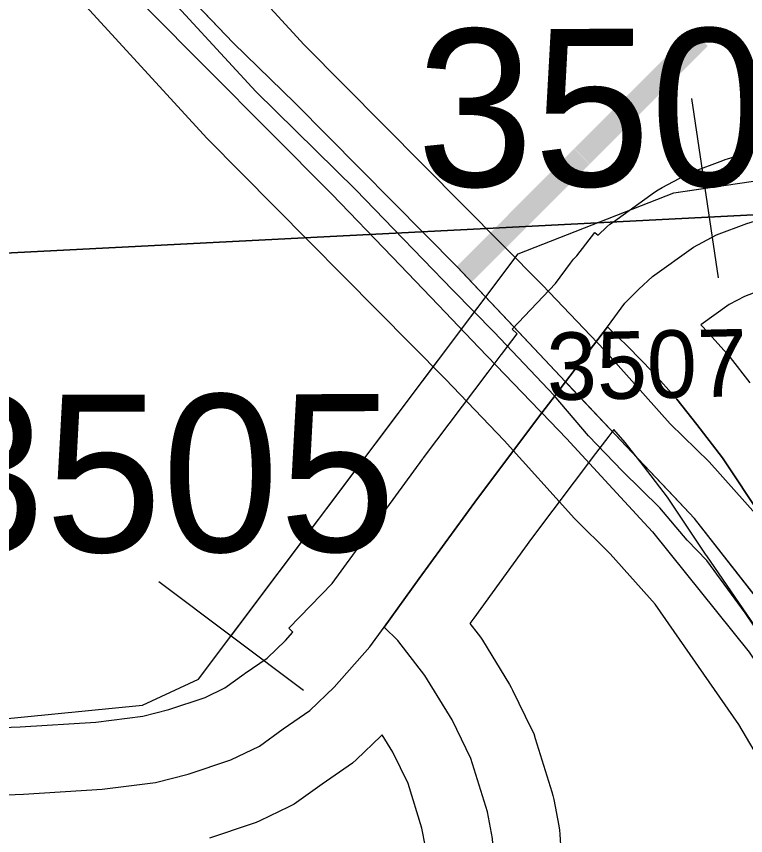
# Model space of a CAD drawing. Extents: x 128.7 to 185.5, y -21.4 to 12.6.
# Drawn here: x 150.7094 to 151.0341, y -6.4627 to -6.0983 of the extents above; entities that cross this region are included whole.
import ezdxf

# ---------------------------------------------------------------- set-up
doc = ezdxf.new("R2010")
doc.units = 0
for name, color, linetype in [('tdCoDivCarto', 7, 'Continuous'), ('tdCoPipe', 7, 'Continuous'), ('tdCoPriCL', 7, 'Continuous'), ('tdCoPriDiv', 7, 'Continuous'), ('tdCoPrimary', 7, 'Continuous'), ('tdCoSecRdNmbr', 7, 'Continuous'), ('tdCoSecRteBand', 7, 'Continuous'), ('tdCoSecRteCL', 7, 'Continuous'), ('tdCoSectLine', 7, 'Continuous'), ('tdCoSectLinePart', 7, 'Continuous'), ('tdCoSurfAsphalt', 7, 'Continuous'), ('tdCoSurfConc', 7, 'Continuous'), ('tdCoSurfGravel', 7, 'Continuous'), ('tdCoTwpBndry', 7, 'Continuous'), ('tdCoTwpBndryShd', 7, 'Continuous'), ('tdStHwyPriRefPost1', 7, 'Continuous')]:
    doc.layers.add(name, color=color, linetype=linetype)

msp = doc.modelspace()

# ---------------------------------------------------------------- linework, layer by layer
at = {"layer": 'tdCoDivCarto'}
for p, q in [((150.80587, -6.11002), (150.76592, -6.0681)), ((150.76691, -6.09399), (150.84977, -6.17735)), ((150.83349, -6.1369), (150.80587, -6.11002)), ((150.90575, -6.2099), (150.83349, -6.1369)), ((150.84977, -6.17735), (150.87665, -6.20521)), ((150.87665, -6.20521), (150.89726, -6.22667)), ((150.9105, -6.21492), (150.90575, -6.2099)), ((150.92843, -6.2339), (150.9105, -6.21492)), ((150.92843, -6.2339), (150.9105, -6.21492)), ((150.89726, -6.22667), (150.91535, -6.24551)), ((150.89726, -6.22667), (150.91535, -6.24551)), ((150.95386, -6.26082), (150.92843, -6.2339)), ((150.91535, -6.24551), (150.94228, -6.27355)), ((150.91535, -6.24551), (150.94228, -6.27355)), ((150.95513, -6.26216), (150.95386, -6.26082)), ((150.98627, -6.29512), (150.95513, -6.26216)), ((150.98627, -6.29512), (150.95513, -6.26216)), ((150.94228, -6.27355), (150.94335, -6.27467)), ((150.94335, -6.27467), (150.95433, -6.2861)), ((150.95433, -6.2861), (150.97316, -6.30651)), ((151.00221, -6.312), (150.98627, -6.29512)), ((151.00221, -6.312), (150.98627, -6.29512)), ((150.97316, -6.30651), (150.9889, -6.32356)), ((150.97316, -6.30651), (150.9889, -6.32356)), ((151.0113, -6.32161), (151.00221, -6.312)), ((151.04755, -6.36797), (151.0113, -6.32161)), ((150.9889, -6.32356), (150.99256, -6.32753)), ((150.99256, -6.32753), (151.03571, -6.38104))]:
    msp.add_line(p, q, dxfattribs=at)
for points in [[(150.91007, -6.21447), (150.90575, -6.2099), (150.83349, -6.1369), (150.80587, -6.11002), (150.76592, -6.0681), (150.74003, -6.03703), (150.72104, -6.01039), (150.70156, -5.98031), (150.66506, -5.91718), (150.62585, -5.84689), (150.58656, -5.77705), (150.54414, -5.70233), (150.5185, -5.65745), (150.45684, -5.54869), (150.38459, -5.4207), (150.32713, -5.31861), (150.27411, -5.22465), (150.20333, -5.09938), (150.1786, -5.05589)], [(150.9105, -6.21492), (150.90575, -6.2099), (150.83349, -6.1369), (150.80587, -6.11002), (150.76592, -6.0681), (150.74003, -6.03703), (150.72104, -6.01039), (150.70156, -5.98031), (150.66506, -5.91718), (150.62585, -5.84689), (150.58656, -5.77705), (150.54414, -5.70233), (150.5185, -5.65745), (150.45684, -5.54869), (150.38459, -5.4207), (150.32713, -5.31861), (150.27411, -5.22465), (150.20333, -5.09938), (150.17891, -5.05644)], [(150.9105, -6.21492), (150.90575, -6.2099), (150.83349, -6.1369), (150.80587, -6.11002), (150.76592, -6.0681), (150.74003, -6.03703), (150.72104, -6.01039), (150.70156, -5.98031), (150.66506, -5.91718), (150.62585, -5.84689), (150.58656, -5.77705), (150.54414, -5.70233), (150.5185, -5.65745), (150.45684, -5.54869), (150.38459, -5.4207), (150.32713, -5.31861), (150.27411, -5.22465), (150.20333, -5.09938), (150.17891, -5.05644)], [(150.16369, -5.06437), (150.18706, -5.10546), (150.23465, -5.19029), (150.32417, -5.34837), (150.41591, -5.51014), (150.44969, -5.56957), (150.4931, -5.64602), (150.56535, -5.77352), (150.60736, -5.84837), (150.63596, -5.89893), (150.67493, -5.9697), (150.69687, -6.00423), (150.72277, -6.04196), (150.74842, -6.07353), (150.76691, -6.09399), (150.84977, -6.17735), (150.87665, -6.20521), (150.89726, -6.22667)], [(150.16369, -5.06437), (150.18706, -5.10546), (150.23465, -5.19029), (150.32417, -5.34837), (150.41591, -5.51014), (150.44969, -5.56957), (150.4931, -5.64602), (150.56535, -5.77352), (150.60736, -5.84837), (150.63596, -5.89893), (150.67493, -5.9697), (150.69687, -6.00423), (150.72277, -6.04196), (150.74842, -6.07353), (150.76691, -6.09399), (150.84977, -6.17735), (150.87665, -6.20521), (150.89726, -6.22667)], [(150.16369, -5.06437), (150.18706, -5.10546), (150.23465, -5.19029), (150.32417, -5.34837), (150.41591, -5.51014), (150.44969, -5.56957), (150.4931, -5.64602), (150.56535, -5.77352), (150.60736, -5.84837), (150.63596, -5.89893), (150.67493, -5.9697), (150.69687, -6.00423), (150.72277, -6.04196), (150.74842, -6.07353), (150.76691, -6.09399), (150.84977, -6.17735), (150.87665, -6.20521), (150.89726, -6.22667)], [(150.928, -6.23345), (150.91007, -6.21447)], [(150.92843, -6.2339), (150.9105, -6.21492)], [(150.89726, -6.22667), (150.91535, -6.24551)], [(150.89726, -6.22667), (150.91535, -6.24551)], [(150.9547, -6.26171), (150.95386, -6.26082), (150.928, -6.23345)], [(150.95513, -6.26216), (150.95386, -6.26082), (150.92843, -6.2339)], [(150.95513, -6.26216), (150.95386, -6.26082), (150.92843, -6.2339)], [(150.91535, -6.24551), (150.94228, -6.27355)], [(150.91535, -6.24551), (150.94228, -6.27355)], [(150.98584, -6.29467), (150.9547, -6.26171)], [(150.98627, -6.29512), (150.95513, -6.26216)], [(150.94228, -6.27355), (150.94335, -6.27467), (150.95433, -6.2861), (150.97316, -6.30651)], [(150.94228, -6.27355), (150.94335, -6.27467), (150.95433, -6.2861), (150.97316, -6.30651)], [(150.94228, -6.27355), (150.94335, -6.27467), (150.95433, -6.2861), (150.97316, -6.30651)], [(151.00179, -6.31155), (150.98584, -6.29467)], [(151.00221, -6.312), (150.98627, -6.29512)], [(150.97316, -6.30651), (150.9889, -6.32356)], [(150.97316, -6.30651), (150.9889, -6.32356)], [(151.18387, -6.7656), (151.18269, -6.74183), (151.18072, -6.72062), (151.17751, -6.69621), (151.17283, -6.6639), (151.16124, -6.61409), (151.15137, -6.58006), (151.13929, -6.54282), (151.11956, -6.49498), (151.09613, -6.44689), (151.07295, -6.40644), (151.04755, -6.36797), (151.0113, -6.32161), (151.00179, -6.31155)], [(151.18389, -6.76614), (151.18269, -6.74183), (151.18072, -6.72062), (151.17751, -6.69621), (151.17283, -6.6639), (151.16124, -6.61409), (151.15137, -6.58006), (151.13929, -6.54282), (151.11956, -6.49498), (151.09613, -6.44689), (151.07295, -6.40644), (151.04755, -6.36797), (151.0113, -6.32161), (151.00221, -6.312)], [(151.18389, -6.76614), (151.18269, -6.74183), (151.18072, -6.72062), (151.17751, -6.69621), (151.17283, -6.6639), (151.16124, -6.61409), (151.15137, -6.58006), (151.13929, -6.54282), (151.11956, -6.49498), (151.09613, -6.44689), (151.07295, -6.40644), (151.04755, -6.36797), (151.0113, -6.32161), (151.00221, -6.312)], [(150.9889, -6.32356), (150.99256, -6.32753), (151.03571, -6.38104), (151.06111, -6.41927), (151.08528, -6.46316), (151.1018, -6.4972), (151.11734, -6.53419), (151.13016, -6.57044), (151.14743, -6.62864), (151.15655, -6.67352), (151.16173, -6.70311), (151.16543, -6.73591), (151.1674, -6.76698), (151.16839, -6.80003), (151.16897, -6.81912)], [(150.9889, -6.32356), (150.99256, -6.32753), (151.03571, -6.38104), (151.06111, -6.41927), (151.08528, -6.46316), (151.1018, -6.4972), (151.11734, -6.53419), (151.13016, -6.57044), (151.14743, -6.62864), (151.15655, -6.67352), (151.16173, -6.70311), (151.16543, -6.73591), (151.1674, -6.76698), (151.16839, -6.80003), (151.16897, -6.81912)], [(150.9889, -6.32356), (150.99256, -6.32753), (151.03571, -6.38104), (151.06111, -6.41927), (151.08528, -6.46316), (151.1018, -6.4972), (151.11734, -6.53419), (151.13016, -6.57044), (151.14743, -6.62864), (151.15655, -6.67352), (151.16173, -6.70311), (151.16543, -6.73591), (151.1674, -6.76698), (151.16839, -6.80003), (151.16897, -6.81912)]]:
    msp.add_lwpolyline(points, dxfattribs=at)
at = {"layer": 'tdCoPipe'}
for p, q in [((151.02194, -6.2146), (151.01011, -6.13485)), ((150.83722, -6.39812), (150.77289, -6.34976))]:
    msp.add_line(p, q, dxfattribs=at)
for points in [[(141.16007, -9.40517), (141.12238, -8.46247), (145.14295, -8.34691), (145.14321, -8.48364), (145.14321, -8.48364), (147.15411, -8.39872), (147.15411, -8.39872), (147.1261, -7.40663), (149.25389, -7.31108), (149.21959, -6.45608), (150.43413, -6.42274), (150.66534, -6.41457), (150.76552, -6.40474), (150.79055, -6.39312), (150.93277, -6.20392), (151.00208, -6.1768), (151.08106, -6.16507), (151.21205, -6.14361), (151.40857, -6.13358), (151.59739, -6.12549), (151.70337, -6.12142)], [(150.805, -6.3739), (150.93277, -6.20392), (151.00208, -6.1768), (151.01603, -6.17473)]]:
    msp.add_lwpolyline(points, dxfattribs=at)
at = {"layer": 'tdCoPriCL'}
msp.add_lwpolyline([(151.10579, -6.48503), (151.09357, -6.46021), (151.07991, -6.43648), (151.0738, -6.42544), (151.06301, -6.40781), (151.05618, -6.39702), (151.04504, -6.38012), (151.03389, -6.36358), (151.01678, -6.34038), (151.00807, -6.33134), (150.9958, -6.31684), (150.97918, -6.3006), (150.96412, -6.28486), (150.94884, -6.26688), (150.92205, -6.23872), (150.9037, -6.22013), (150.87727, -6.1928), (150.86052, -6.17548), (150.816, -6.13174), (150.76896, -6.08044)], dxfattribs=at)
at = {"layer": 'tdCoPriDiv'}
for points in [[(150.16698, -4.99093), (150.48114, -5.54833), (150.71583, -5.96111), (150.74784, -6.00932), (150.76072, -6.02717), (150.83758, -6.11088), (150.94359, -6.21784), (150.97116, -6.24681), (151.00051, -6.2795), (151.01779, -6.29638), (151.03975, -6.32098), (151.08138, -6.38074), (151.12005, -6.44609), (151.14142, -6.49189), (151.16808, -6.56009), (151.19013, -6.64367), (151.19848, -6.68952), (151.20465, -6.75354), (151.21655, -7.12533), (151.22748, -7.54254)], [(151.16751, -7.5445), (151.15656, -7.12668), (151.14481, -6.75795), (151.13892, -6.69738), (151.13142, -6.65615), (151.11108, -6.57901), (151.08598, -6.51486), (151.06708, -6.47434), (151.03098, -6.4133), (150.99381, -6.35978), (150.97382, -6.3373), (150.95786, -6.32171), (150.92653, -6.28695), (150.9005, -6.2596), (150.79441, -6.15259), (150.71414, -6.06516), (150.6985, -6.04348), (150.6647, -5.99257), (150.42892, -5.57789), (150.115, -5.02096)]]:
    msp.add_lwpolyline(points, dxfattribs=at)
at = {"layer": 'tdCoPrimary'}
for p, q in [((150.92843, -6.2339), (150.9105, -6.21492)), ((150.92843, -6.2339), (150.9105, -6.21492)), ((150.89726, -6.22667), (150.91535, -6.24551)), ((150.89726, -6.22667), (150.91535, -6.24551)), ((150.91535, -6.24551), (150.94228, -6.27355)), ((150.91535, -6.24551), (150.94228, -6.27355)), ((150.98627, -6.29512), (150.95513, -6.26216)), ((150.98627, -6.29512), (150.95513, -6.26216)), ((151.00221, -6.312), (150.98627, -6.29512)), ((151.00221, -6.312), (150.98627, -6.29512)), ((150.97316, -6.30651), (150.9889, -6.32356)), ((150.97316, -6.30651), (150.9889, -6.32356))]:
    msp.add_line(p, q, dxfattribs=at)
for points in [[(150.9105, -6.21492), (150.90575, -6.2099), (150.83349, -6.1369), (150.80587, -6.11002), (150.76592, -6.0681), (150.74003, -6.03703), (150.72104, -6.01039), (150.70156, -5.98031), (150.66506, -5.91718), (150.62585, -5.84689), (150.58656, -5.77705), (150.54414, -5.70233), (150.5185, -5.65745), (150.45684, -5.54869), (150.38459, -5.4207), (150.32713, -5.31861), (150.27411, -5.22465), (150.20333, -5.09938), (150.17891, -5.05644)], [(150.9105, -6.21492), (150.90575, -6.2099), (150.83349, -6.1369), (150.80587, -6.11002), (150.76592, -6.0681), (150.74003, -6.03703), (150.72104, -6.01039), (150.70156, -5.98031), (150.66506, -5.91718), (150.62585, -5.84689), (150.58656, -5.77705), (150.54414, -5.70233), (150.5185, -5.65745), (150.45684, -5.54869), (150.38459, -5.4207), (150.32713, -5.31861), (150.27411, -5.22465), (150.20333, -5.09938), (150.17891, -5.05644)], [(150.16369, -5.06437), (150.18706, -5.10546), (150.23465, -5.19029), (150.32417, -5.34837), (150.41591, -5.51014), (150.44969, -5.56957), (150.4931, -5.64602), (150.56535, -5.77352), (150.60736, -5.84837), (150.63596, -5.89893), (150.67493, -5.9697), (150.69687, -6.00423), (150.72277, -6.04196), (150.74842, -6.07353), (150.76691, -6.09399), (150.84977, -6.17735), (150.87665, -6.20521), (150.89726, -6.22667)], [(150.16369, -5.06437), (150.18706, -5.10546), (150.23465, -5.19029), (150.32417, -5.34837), (150.41591, -5.51014), (150.44969, -5.56957), (150.4931, -5.64602), (150.56535, -5.77352), (150.60736, -5.84837), (150.63596, -5.89893), (150.67493, -5.9697), (150.69687, -6.00423), (150.72277, -6.04196), (150.74842, -6.07353), (150.76691, -6.09399), (150.84977, -6.17735), (150.87665, -6.20521), (150.89726, -6.22667)], [(151.11956, -6.49498), (151.09613, -6.44689), (151.07295, -6.40644), (151.04755, -6.36797), (151.0113, -6.32161), (151.00221, -6.312), (150.98627, -6.29512), (150.95513, -6.26216), (150.95386, -6.26082), (150.92843, -6.2339), (150.9105, -6.21492), (150.90575, -6.2099), (150.83349, -6.1369), (150.80587, -6.11002), (150.76592, -6.0681)], [(150.76691, -6.09399), (150.84977, -6.17735), (150.87665, -6.20521), (150.89726, -6.22667), (150.91535, -6.24551), (150.94228, -6.27355), (150.94335, -6.27467), (150.95433, -6.2861), (150.97316, -6.30651), (150.9889, -6.32356), (150.99256, -6.32753), (151.03571, -6.38104), (151.06111, -6.41927), (151.08528, -6.46316), (151.1018, -6.4972), (151.11734, -6.53419), (151.13016, -6.57044), (151.14743, -6.62864), (151.15655, -6.67352), (151.16173, -6.70311), (151.16543, -6.73591), (151.1674, -6.76698), (151.16839, -6.80003), (151.16897, -6.81912)], [(150.95513, -6.26216), (150.95386, -6.26082), (150.92843, -6.2339)], [(150.95513, -6.26216), (150.95386, -6.26082), (150.92843, -6.2339)], [(150.94228, -6.27355), (150.94335, -6.27467), (150.95433, -6.2861), (150.97316, -6.30651)], [(150.94228, -6.27355), (150.94335, -6.27467), (150.95433, -6.2861), (150.97316, -6.30651)], [(151.18389, -6.76614), (151.18269, -6.74183), (151.18072, -6.72062), (151.17751, -6.69621), (151.17283, -6.6639), (151.16124, -6.61409), (151.15137, -6.58006), (151.13929, -6.54282), (151.11956, -6.49498), (151.09613, -6.44689), (151.07295, -6.40644), (151.04755, -6.36797), (151.0113, -6.32161), (151.00221, -6.312)], [(151.18389, -6.76614), (151.18269, -6.74183), (151.18072, -6.72062), (151.17751, -6.69621), (151.17283, -6.6639), (151.16124, -6.61409), (151.15137, -6.58006), (151.13929, -6.54282), (151.11956, -6.49498), (151.09613, -6.44689), (151.07295, -6.40644), (151.04755, -6.36797), (151.0113, -6.32161), (151.00221, -6.312)], [(150.9889, -6.32356), (150.99256, -6.32753), (151.03571, -6.38104), (151.06111, -6.41927), (151.08528, -6.46316), (151.1018, -6.4972), (151.11734, -6.53419), (151.13016, -6.57044), (151.14743, -6.62864), (151.15655, -6.67352), (151.16173, -6.70311), (151.16543, -6.73591), (151.1674, -6.76698), (151.16839, -6.80003), (151.16897, -6.81912)], [(150.9889, -6.32356), (150.99256, -6.32753), (151.03571, -6.38104), (151.06111, -6.41927), (151.08528, -6.46316), (151.1018, -6.4972), (151.11734, -6.53419), (151.13016, -6.57044), (151.14743, -6.62864), (151.15655, -6.67352), (151.16173, -6.70311), (151.16543, -6.73591), (151.1674, -6.76698), (151.16839, -6.80003), (151.16897, -6.81912)]]:
    msp.add_lwpolyline(points, dxfattribs=at)
at = {"layer": 'tdCoSecRteBand'}
for points in [[(150.65869, -6.41633), (150.71108, -6.41437), (150.74479, -6.41223), (150.7657, -6.40962), (150.77732, -6.40667), (150.79348, -6.40121), (150.80225, -6.39699), (150.8107, -6.3909), (150.81097, -6.3907), (150.81125, -6.39051), (150.82111, -6.38374), (150.82925, -6.37596), (150.8325, -6.37226), (150.83065, -6.37045), (150.85006, -6.35058), (150.86436, -6.33082), (150.86438, -6.33078), (150.86441, -6.33075), (150.86443, -6.33072), (150.86635, -6.32806), (150.86636, -6.32807), (150.89037, -6.29508), (150.89052, -6.29487), (150.89068, -6.29467), (150.9194, -6.2566), (150.92527, -6.24881), (150.92533, -6.24874), (150.92539, -6.24866), (150.93002, -6.2426), (150.93236, -6.23954), (150.93009, -6.23736), (150.94949, -6.21707), (150.95616, -6.20803), (150.9575, -6.20621), (150.95891, -6.2048), (150.96688, -6.19437), (150.9684, -6.19553), (150.97233, -6.19191), (150.97368, -6.19067), (150.97517, -6.1896), (150.99342, -6.17653), (150.99506, -6.17536), (150.99684, -6.17441), (151.00704, -6.169), (151.00867, -6.16814), (151.01039, -6.16748), (151.02395, -6.1623), (151.02496, -6.16192), (151.02598, -6.16161), (151.03905, -6.15766)], [(151.04435, -6.21874), (151.03352, -6.22288), (151.02672, -6.22648), (151.01415, -6.23549), (151.01454, -6.23589), (151.01496, -6.23636), (151.02581, -6.24844), (151.02649, -6.2492), (151.02712, -6.25), (151.03599, -6.26134)], [(151.04561, -6.38019), (151.01676, -6.33827), (151.01663, -6.33809), (151.01651, -6.3379), (150.9993, -6.31209), (150.98865, -6.2982), (150.98049, -6.28778), (150.97537, -6.28207), (150.97312, -6.28502), (150.9673, -6.29273), (150.93873, -6.3306), (150.91299, -6.36596), (150.91128, -6.36833), (150.91495, -6.37305), (150.91598, -6.37437), (150.91686, -6.3758), (150.92894, -6.39553), (150.9297, -6.39677), (150.93034, -6.39809), (150.93873, -6.41535), (150.93971, -6.41737), (150.94038, -6.41951), (150.94777, -6.44318), (150.9483, -6.44487), (150.94863, -6.4466), (150.95085, -6.45844), (150.95118, -6.46024), (150.9513, -6.46207), (150.95377, -6.50104)], [(150.89153, -6.4677), (150.88998, -6.4594), (150.88378, -6.43955), (150.87701, -6.42562), (150.87226, -6.41786), (150.87165, -6.41844), (150.8608, -6.4288), (150.85906, -6.43046), (150.85708, -6.43182), (150.84552, -6.43977), (150.83518, -6.44722), (150.83303, -6.44877), (150.83064, -6.44992), (150.81782, -6.45608), (150.81616, -6.45688), (150.81442, -6.45747), (150.79543, -6.46388)]]:
    msp.add_lwpolyline(points, dxfattribs=at)
at = {"layer": 'tdCoSecRteCL'}
for points in [[(150.9725, -6.23642), (150.98031, -6.22583), (150.98648, -6.21966), (150.99264, -6.21399), (151.01089, -6.20092), (151.02109, -6.19551), (151.03465, -6.19033), (151.04773, -6.18638), (151.05907, -6.18367), (151.07239, -6.1817), (151.10913, -6.18195), (151.15204, -6.18047), (151.15969, -6.18027)], [(150.87307, -6.36995), (150.88866, -6.3484), (150.91463, -6.31273), (150.94335, -6.27467), (150.94922, -6.26688), (150.95386, -6.26082), (150.9725, -6.23642)], [(150.9725, -6.23642), (150.98179, -6.24531), (150.99264, -6.2564), (151.00349, -6.26849), (151.01237, -6.27983), (151.02371, -6.29463), (151.04147, -6.32126), (151.07032, -6.36319), (151.09054, -6.39229), (151.09917, -6.40338), (151.10509, -6.41127), (151.13197, -6.44185), (151.14325, -6.45397)], [(150.15959, -6.46623), (150.18781, -6.46431), (150.24872, -6.46184), (150.28596, -6.45987), (150.3375, -6.4579), (150.40088, -6.45642), (150.49064, -6.45247), (150.58361, -6.44927), (150.62258, -6.44828), (150.65981, -6.44631), (150.71259, -6.44433), (150.7476, -6.44212), (150.77128, -6.43916), (150.78583, -6.43546), (150.80482, -6.42904), (150.81764, -6.42288), (150.82825, -6.41523), (150.84008, -6.4071), (150.85093, -6.39674), (150.86672, -6.37874), (150.87307, -6.36995)], [(150.93098, -6.70885), (150.92777, -6.63832), (150.92383, -6.50293), (150.92136, -6.46397), (150.91914, -6.45213), (150.91174, -6.42846), (150.90336, -6.4112), (150.89127, -6.39147), (150.87919, -6.37593), (150.87307, -6.36995)]]:
    msp.add_lwpolyline(points, dxfattribs=at)
at = {"layer": 'tdCoSectLine'}
msp.add_lwpolyline([(150.15058, -6.23186), (151.15931, -6.18027)], dxfattribs=at)
at = {"layer": 'tdCoSectLinePart'}
msp.add_lwpolyline([(150.15058, -6.23186), (150.9747, -6.18971)], dxfattribs=at)
at = {"layer": 'tdCoSurfAsphalt'}
msp.add_lwpolyline([(150.65981, -6.44631), (150.71259, -6.44433), (150.7476, -6.44212), (150.77128, -6.43916), (150.78583, -6.43546), (150.80482, -6.42904), (150.81764, -6.42288), (150.82825, -6.41523), (150.84008, -6.4071), (150.85093, -6.39674), (150.86672, -6.37874), (150.87307, -6.36995)], dxfattribs=at)
at = {"layer": 'tdCoSurfConc'}
msp.add_lwpolyline([(151.30279, -6.62451), (151.26235, -6.58184), (151.2436, -6.56113), (151.21409, -6.53014), (151.17168, -6.48452), (151.14325, -6.45397), (151.13197, -6.44185), (151.10509, -6.41127), (151.09917, -6.40338), (151.09054, -6.39229), (151.07032, -6.36319), (151.04147, -6.32126), (151.02371, -6.29463), (151.01237, -6.27983), (151.00349, -6.26849), (150.99264, -6.2564), (150.98179, -6.24531), (150.9725, -6.23642), (150.95386, -6.26082), (150.94922, -6.26688), (150.94335, -6.27467), (150.91463, -6.31273), (150.88866, -6.3484), (150.87307, -6.36995)], dxfattribs=at)
at = {"layer": 'tdCoSurfGravel'}
for points in [[(150.9725, -6.23642), (150.98031, -6.22583), (150.98648, -6.21966), (150.99264, -6.21399), (151.01089, -6.20092), (151.02109, -6.19551), (151.03465, -6.19033), (151.04773, -6.18638), (151.05907, -6.18367), (151.07239, -6.1817), (151.10913, -6.18195), (151.15204, -6.18047), (151.15969, -6.18027)], [(150.93098, -6.70885), (150.92777, -6.63832), (150.92383, -6.50293), (150.92136, -6.46397), (150.91914, -6.45213), (150.91174, -6.42846), (150.90336, -6.4112), (150.89127, -6.39147), (150.87919, -6.37593), (150.87307, -6.36995)]]:
    msp.add_lwpolyline(points, dxfattribs=at)
at = {"layer": 'tdCoTwpBndry'}
msp.add_lwpolyline([(149.18196, -6.24772), (150.15058, -6.23186), (150.97467, -6.18971)], dxfattribs=at)
at = {"layer": 'tdCoTwpBndryShd'}
msp.add_lwpolyline([(152.09104, -4.14273), (151.58603, -4.16049), (151.66471, -6.16128), (151.15931, -6.18027), (150.15058, -6.23186), (149.15197, -6.24822), (149.19119, -7.25104)], dxfattribs=at)

# ---------------------------------------------------------------- texts
at = {"layer": 'tdCoSecRdNmbr'}
for s, height, rotation, p in [('3509', 0.07, 0.1145, (150.88762, -6.17395)), ('3507', 0.03, 1.1824, (150.94576, -6.26907)), ('3505', 0.07, 0.1143, (150.67018, -6.33668))]:
    msp.add_text(s, height=height, rotation=rotation, dxfattribs=at).set_placement(p)
at = {"layer": 'tdStHwyPriRefPost1'}
msp.add_text('‒‒143', height=0.1, rotation=45, dxfattribs=at).set_placement((150.93472, -6.23919))

doc.saveas('drawing.dxf')
